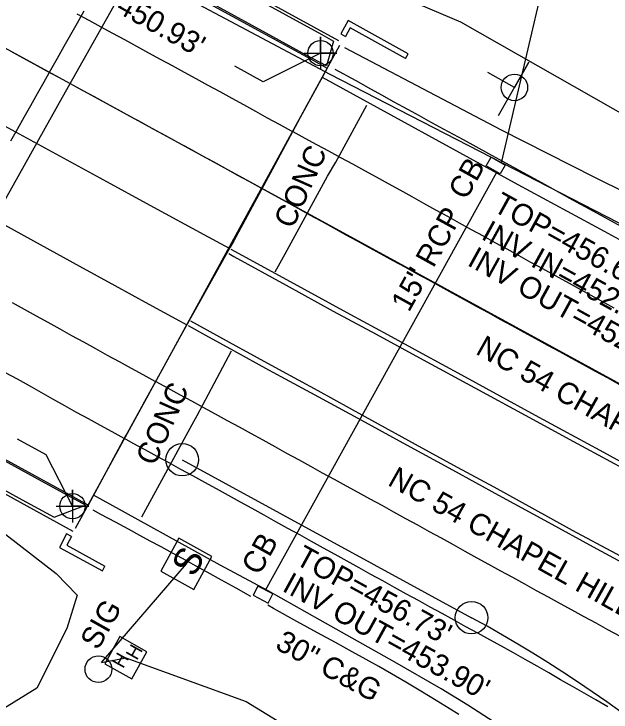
# Model space of a CAD drawing. Extents: x 2074109 to 2077820, y 741079 to 746031.
# Drawn here: x 2075614.7 to 2075724.7, y 743223.8 to 743352.5 of the extents above; entities that cross this region are included whole.
import ezdxf

# ---------------------------------------------------------------- set-up
doc = ezdxf.new("R2010")
doc.units = 0
for name, color, linetype in [('Exist Guardrail', 7, 'Continuous'), ('Exist Horizontal Alignment', 7, 'Continuous'), ('Exist Horizontal Alignment Point', 7, 'Continuous'), ('Exist Roads Change in Surface', 7, 'Continuous'), ('Exist Roads Change in Surface Text', 7, 'Continuous'), ('Exist Roads Curbs', 7, 'Continuous'), ('Exist Roads Curbs Text', 7, 'Continuous'), ('Exist Roads EOP', 7, 'Continuous'), ('Exist Roads EOP Other', 7, 'Continuous'), ('Exist Roads EOP Text', 7, 'Continuous'), ('Exist Roads EOT', 7, 'Continuous'), ('Exist Structure Major Bridge Seam', 7, 'Continuous'), ('Exist Structure Major Bridge Seat Cogo Point CELL', 7, 'Continuous'), ('Exist Structure Major Bridge Seat Leader', 7, 'Continuous'), ('Exist Structure Major Bridge Seat Top Elevation', 7, 'Continuous'), ('Exist Structure Major Deck Tunnel Box Culvert', 7, 'Continuous'), ('Exist Structure Minor Catch Basin', 7, 'Continuous'), ('Exist Structure Minor Catch Basin Text', 7, 'Continuous'), ('Exist Structure Minor Catch Basin Top Elevation', 7, 'Continuous'), ('Exist Structure Minor Head and End Wall', 7, 'Continuous'), ('Exist Structure Minor Pipes RCP 15 Inch', 7, 'Continuous'), ('Exist Structure Minor Pipes RCP 15 Inch Invert', 7, 'Continuous'), ('Exist Structure Minor Pipes RCP 15 Inch Text', 7, 'Continuous'), ('Exist Utilities Other Pole CELL', 7, 'Continuous'), ('Exist Utilities Other Pole Text', 7, 'Continuous'), ('Exist Utilities Other Traffic Signal Box CELL', 7, 'Continuous'), ('Exist Utilities Power Joint Use Telephone CELL', 7, 'Continuous'), ('Exist Utilities Power UG Cable SUE LOS B', 7, 'Continuous'), ('Exist Utilities Telephone Hand Hole CELL', 7, 'Continuous'), ('Exist Utilities Telephone UG Conduit SUE LOS B', 7, 'Continuous'), ('Exist Utilities Telephone UG FO SUE LOS B', 7, 'Continuous'), ('Exist Vegetation Hedge Row', 7, 'Continuous')]:
    doc.layers.add(name, color=color, linetype=linetype)

msp = doc.modelspace()

# ---------------------------------------------------------------- linework, layer by layer
at = {"layer": 'Exist Guardrail'}
msp.add_lwpolyline([(2075675.59, 743346.34), (2075704.44, 743331.16), (2075721.66, 743322.46), (2075751.09, 743307.88), (2075776.14, 743295.58), (2075797.03, 743285.32), (2075804.16, 743282.07), (2075827.75, 743270.09), (2075854.36, 743257.13)], dxfattribs=at)
at = {"layer": 'Exist Horizontal Alignment'}
for p, q in [((2074769.18, 743807.11), (2075920.37, 743178.35)), ((2075645.69, 743270.35), (2075699.02, 743241.23))]:
    msp.add_line(p, q, dxfattribs=at)
msp.add_arc((2075576.49, 743016.9), 255.61, 37.9648, 61.3572, dxfattribs=at)
at = {"layer": 'Exist Horizontal Alignment Point'}
for centre in [(2075645.69, 743270.35), (2075699.02, 743241.23)]:
    msp.add_circle(centre, 3, dxfattribs=at)
at = {"layer": 'Exist Roads Change in Surface'}
for points in [[(2075662.84, 743305.01), (2075664.67, 743308.32), (2075672.49, 743322.6), (2075673.97, 743325.17), (2075676.29, 743329.4), (2075679.68, 743335.73)], [(2075638.22, 743259.85), (2075641.93, 743266.58), (2075647.49, 743276.83), (2075648.41, 743278.5), (2075651.59, 743284.4), (2075654.76, 743290.4)]]:
    msp.add_lwpolyline(points, dxfattribs=at)
at = {"layer": 'Exist Roads Curbs'}
for points in [[(2075673.81, 743342.37), (2075677.68, 743340.23), (2075680.38, 743338.69), (2075682.52, 743337.53), (2075684.59, 743336.39), (2075686.42, 743335.39), (2075688.01, 743334.51), (2075689.36, 743333.78), (2075691.07, 743332.84), (2075693.77, 743331.36), (2075697.45, 743329.35), (2075702.11, 743326.8), (2075707.27, 743323.98), (2075712.44, 743321.14), (2075717.63, 743318.28), (2075722.83, 743315.42), (2075727.74, 743312.71)], [(2075654.25, 743308.34), (2075655.19, 743307.82), (2075664.86, 743302.5), (2075673.53, 743297.75), (2075681.41, 743293.47), (2075690.07, 743288.77), (2075699.59, 743283.6), (2075708.87, 743278.57), (2075717.82, 743273.73), (2075726.89, 743268.81), (2075736.11, 743263.78), (2075745.21, 743258.83), (2075754.13, 743253.98), (2075762.87, 743249.21), (2075771.53, 743244.46), (2075780.61, 743239.45), (2075790.07, 743234.2)], [(2075787.48, 743219.36), (2075778.16, 743224.43), (2075768.48, 743229.7), (2075758.64, 743235.04), (2075749.64, 743239.94), (2075741.83, 743244.22), (2075733.99, 743248.48), (2075725.65, 743252.97), (2075717.6, 743257.33), (2075710.16, 743261.43), (2075703.15, 743265.28), (2075696.44, 743268.94), (2075688.69, 743273.18), (2075679.42, 743278.27), (2075670.77, 743283.02), (2075663.5, 743286.98), (2075655.6, 743291.3), (2075647.27, 743295.9)], [(2075658.34, 743245.15), (2075655.62, 743246.66), (2075652.94, 743248.14), (2075650.3, 743249.6), (2075648.13, 743250.79), (2075646.41, 743251.74), (2075644.01, 743253.05), (2075641.8, 743254.26), (2075639.78, 743255.36), (2075637.9, 743256.38), (2075635.79, 743257.52), (2075633.39, 743258.82), (2075630.71, 743260.27), (2075629.25, 743261.05)], [(2075696.65, 743223.4), (2075694.91, 743224.48), (2075692.47, 743225.99), (2075689.69, 743227.69), (2075686.9, 743229.34), (2075684.25, 743230.88), (2075681.92, 743232.22), (2075679.61, 743233.52), (2075677.02, 743234.94), (2075673.91, 743236.63), (2075670.59, 743238.46), (2075666.83, 743240.53), (2075662.53, 743242.92), (2075661.45, 743243.53)]]:
    msp.add_lwpolyline(points, dxfattribs=at)
at = {"layer": 'Exist Roads EOP'}
for points in [[(2075753.6, 743572.88), (2075735, 743538.43), (2075725.37, 743520.68), (2075717.94, 743506.9), (2075709.15, 743490.9), (2075700.01, 743474.45), (2075689.28, 743455.36), (2075673.57, 743427.2), (2075652.59, 743389.13), (2075637.45, 743361.85), (2075623.56, 743337.14), (2075608.64, 743310.49)], [(2075671.47, 743340.84), (2075707.56, 743321.09), (2075723.47, 743312.47), (2075730.21, 743308.81), (2075743.71, 743301.44), (2075766.03, 743289.22), (2075790.82, 743275.61), (2075815.54, 743262.07), (2075837.82, 743249.91), (2075860.86, 743237.35), (2075880.58, 743226.64)], [(2075654.39, 743309.26), (2075649.75, 743311.78), (2075640.45, 743316.83), (2075630.57, 743322.23), (2075621.09, 743327.41), (2075613, 743331.84)], [(2075611.07, 743314.6), (2075619.49, 743310), (2075626.76, 743306.02), (2075633.29, 743302.45), (2075639.51, 743299.05), (2075645.17, 743295.96), (2075646.51, 743295.21)], [(2075781.49, 743239.92), (2075765.03, 743248.9), (2075749.52, 743257.36), (2075738.62, 743263.32), (2075730.34, 743267.84), (2075722.71, 743272.02), (2075715.91, 743275.73), (2075710.13, 743278.86), (2075704.26, 743282.05), (2075697.19, 743285.91), (2075689.95, 743289.87), (2075683.57, 743293.35), (2075676.76, 743297.07), (2075668.19, 743301.75), (2075658.86, 743306.83), (2075654.68, 743309.1)], [(2075646.8, 743295.06), (2075650, 743293.28), (2075655.11, 743290.46), (2075661.6, 743286.92), (2075669.3, 743282.74), (2075678.05, 743277.98), (2075687.05, 743273.07), (2075695.48, 743268.46), (2075703.96, 743263.83), (2075713.12, 743258.84), (2075721.44, 743254.3), (2075727.43, 743251.02), (2075733.33, 743247.78), (2075741.41, 743243.37), (2075750.46, 743238.44), (2075759.26, 743233.65), (2075768, 743228.89), (2075776.89, 743224.04), (2075786.29, 743218.9)], [(2075703.2, 743221.94), (2075698.33, 743225.08), (2075693.38, 743228.09), (2075684.89, 743233), (2075671.13, 743240.79), (2075661.52, 743246.15), (2075652.66, 743250.93), (2075632.32, 743262.13), (2075629.36, 743263.8)]]:
    msp.add_lwpolyline(points, dxfattribs=at)
at = {"layer": 'Exist Roads EOP Other'}
for points in [[(2075613.42, 743380.47), (2075627.96, 743372.52), (2075643.51, 743364.05), (2075658.13, 743356.03), (2075671.42, 743348.72), (2075673.57, 743347.48), (2075672.26, 743342.96), (2075668.5, 743344.94), (2075661.17, 743349), (2075652.74, 743353.59), (2075641.93, 743359.53), (2075635.06, 743363.28), (2075619.2, 743371.98), (2075608.74, 743377.69)], [(2075602.54, 743270.44), (2075616.2, 743262.96), (2075622.09, 743259.78), (2075627.88, 743261.98), (2075618.54, 743267.07), (2075601.14, 743276.62)]]:
    msp.add_lwpolyline(points, dxfattribs=at)
at = {"layer": 'Exist Roads EOT'}
for points in [[(2075627.56, 743353.02), (2075626.32, 743350.85), (2075625.09, 743348.67), (2075623.86, 743346.5), (2075622.63, 743344.32), (2075621.41, 743342.14), (2075620.18, 743339.96), (2075618.96, 743337.78), (2075617.73, 743335.6), (2075616.51, 743333.42), (2075615.28, 743331.24), (2075614.06, 743329.06)], [(2075626.26, 743352.55), (2075628.46, 743351.36), (2075630.66, 743350.17), (2075632.85, 743348.97), (2075635.05, 743347.78), (2075637.24, 743346.58), (2075639.44, 743345.38), (2075641.63, 743344.19), (2075643.83, 743342.99), (2075646.02, 743341.8), (2075648.22, 743340.6), (2075650.41, 743339.4), (2075652.61, 743338.21), (2075654.8, 743337.01), (2075656.99, 743335.8), (2075659.18, 743334.6), (2075661.37, 743333.39), (2075663.57, 743332.2), (2075665.77, 743331), (2075666.03, 743330.86)], [(2075614.09, 743345.68), (2075616.28, 743344.46), (2075618.47, 743343.26), (2075620.66, 743342.06), (2075622.86, 743340.87), (2075625.05, 743339.67), (2075627.25, 743338.48), (2075629.45, 743337.28), (2075631.64, 743336.09), (2075633.84, 743334.89), (2075636.03, 743333.69), (2075638.23, 743332.5), (2075640.42, 743331.3), (2075642.62, 743330.11), (2075644.81, 743328.91), (2075647.01, 743327.71), (2075649.2, 743326.51), (2075651.39, 743325.3), (2075653.58, 743324.1), (2075655.77, 743322.89), (2075657.96, 743321.68), (2075660.15, 743320.48), (2075660.34, 743320.37)], [(2075666.06, 743330.84), (2075668.26, 743329.65), (2075670.46, 743328.46), (2075672.65, 743327.26), (2075674.85, 743326.07), (2075677.05, 743324.88), (2075679.25, 743323.68), (2075681.44, 743322.49), (2075683.64, 743321.29), (2075685.82, 743320.07), (2075688, 743318.85), (2075690.18, 743317.63), (2075692.37, 743316.42), (2075694.56, 743315.22), (2075696.75, 743314.01), (2075698.94, 743312.81), (2075701.13, 743311.6), (2075703.32, 743310.4), (2075705.51, 743309.2), (2075707.71, 743307.99), (2075709.9, 743306.79), (2075712.09, 743305.58), (2075714.28, 743304.38), (2075716.47, 743303.18), (2075718.66, 743301.97), (2075720.85, 743300.77), (2075723.04, 743299.57), (2075725.24, 743298.36)], [(2075660.41, 743320.33), (2075662.6, 743319.13), (2075664.79, 743317.92), (2075666.98, 743316.72), (2075669.17, 743315.51), (2075671.36, 743314.31), (2075673.55, 743313.1), (2075675.74, 743311.89), (2075677.93, 743310.69), (2075680.12, 743309.49), (2075682.31, 743308.29), (2075684.51, 743307.09), (2075686.7, 743305.89), (2075688.89, 743304.69), (2075691.08, 743303.48), (2075693.28, 743302.28), (2075695.47, 743301.08), (2075697.66, 743299.88), (2075699.86, 743298.68), (2075702.05, 743297.48), (2075704.24, 743296.28), (2075706.43, 743295.08), (2075708.63, 743293.88), (2075710.82, 743292.68), (2075713.01, 743291.48), (2075715.21, 743290.28), (2075717.4, 743289.08), (2075719.59, 743287.87), (2075721.78, 743286.68), (2075723.98, 743285.48), (2075726.18, 743284.29)], [(2075614.36, 743299.31), (2075616.55, 743298.1), (2075618.74, 743296.9), (2075620.93, 743295.7), (2075623.12, 743294.49), (2075625.3, 743293.27), (2075627.49, 743292.06), (2075629.67, 743290.84), (2075631.86, 743289.64), (2075634.06, 743288.44), (2075636.26, 743287.25), (2075638.45, 743286.05), (2075640.65, 743284.85), (2075640.77, 743284.79)], [(2075635, 743274.27), (2075632.8, 743275.47), (2075630.61, 743276.67), (2075628.42, 743277.87), (2075626.22, 743279.07), (2075624.04, 743280.28), (2075621.86, 743281.51), (2075619.68, 743282.74), (2075617.51, 743283.97), (2075615.32, 743285.17), (2075613.13, 743286.38)], [(2075640.8, 743284.77), (2075643, 743283.57), (2075645.2, 743282.38), (2075647.39, 743281.18), (2075649.59, 743279.98), (2075651.78, 743278.79), (2075653.98, 743277.59), (2075656.17, 743276.4), (2075658.37, 743275.2), (2075660.55, 743273.99), (2075662.74, 743272.78), (2075664.93, 743271.57), (2075667.12, 743270.36), (2075669.31, 743269.16), (2075671.5, 743267.96), (2075673.69, 743266.75), (2075675.88, 743265.55), (2075678.08, 743264.35), (2075680.27, 743263.14), (2075682.46, 743261.94), (2075684.65, 743260.74), (2075686.84, 743259.53), (2075689.03, 743258.33), (2075691.22, 743257.13), (2075693.41, 743255.92), (2075695.6, 743254.71), (2075697.79, 743253.49), (2075699.97, 743252.28), (2075702.16, 743251.07), (2075704.35, 743249.87), (2075706.55, 743248.67), (2075708.74, 743247.47), (2075710.93, 743246.27), (2075713.13, 743245.07), (2075715.32, 743243.87), (2075717.51, 743242.67), (2075719.7, 743241.47), (2075721.9, 743240.27), (2075724.09, 743239.07), (2075726.28, 743237.87)], [(2075724.1, 743224.82), (2075721.93, 743226.07), (2075719.76, 743227.31), (2075717.59, 743228.55), (2075715.42, 743229.79), (2075713.25, 743231.04), (2075711.08, 743232.28), (2075708.91, 743233.52), (2075706.74, 743234.76), (2075704.55, 743235.96), (2075702.36, 743237.16), (2075700.17, 743238.37), (2075697.98, 743239.57), (2075695.78, 743240.77), (2075693.59, 743241.97), (2075691.4, 743243.18), (2075689.21, 743244.38), (2075687.02, 743245.59), (2075684.83, 743246.8), (2075682.65, 743248.01), (2075680.46, 743249.22), (2075678.27, 743250.43), (2075676.08, 743251.64), (2075673.9, 743252.85), (2075671.71, 743254.06), (2075669.52, 743255.27), (2075667.33, 743256.48), (2075665.15, 743257.69), (2075662.96, 743258.9), (2075660.77, 743260.11), (2075658.59, 743261.33), (2075656.4, 743262.54), (2075654.21, 743263.75), (2075652.03, 743264.96), (2075649.83, 743266.16), (2075647.64, 743267.36), (2075645.45, 743268.56), (2075643.25, 743269.76), (2075641.06, 743270.96), (2075638.86, 743272.16), (2075636.67, 743273.36), (2075635.02, 743274.26)]]:
    msp.add_lwpolyline(points, dxfattribs=at)
at = {"layer": 'Exist Structure Major Bridge Seam'}
msp.add_line((2075674.68, 743346.69), (2075625.97, 743257.64), dxfattribs=at)
at = {"layer": 'Exist Structure Major Bridge Seat Cogo Point CELL'}
for points in [[(2075668.18, 743345.3), (2075674.18, 743345.3), (2075671.18, 743345.3), (2075671.18, 743348.3), (2075671.18, 743342.3)], [(2075622.46, 743261.78), (2075628.46, 743261.78), (2075625.46, 743261.78), (2075625.46, 743264.78), (2075625.46, 743258.78)]]:
    msp.add_lwpolyline(points, dxfattribs=at)
for centre in [(2075671.18, 743345.3), (2075625.46, 743261.78)]:
    msp.add_circle(centre, 2.34, dxfattribs=at)
at = {"layer": 'Exist Structure Major Bridge Seat Leader'}
for points in [[(2075671.18, 743345.3), (2075660.59, 743339.99), (2075655.36, 743342.92)], [(2075625.46, 743261.78), (2075620.58, 743271.22), (2075615.35, 743274.15)]]:
    msp.add_lwpolyline(points, dxfattribs=at)
at = {"layer": 'Exist Structure Major Deck Tunnel Box Culvert'}
for p, q in [((2075449.46, 743471.22), (2075674.49, 743347.61)), ((2075625.56, 743257.09), (2075399.85, 743381.42))]:
    msp.add_line(p, q, dxfattribs=at)
msp.add_lwpolyline([(2075613.19, 743374.96), (2075627.29, 743367.22), (2075641.78, 743359.29), (2075661.76, 743348.35), (2075669.86, 743343.91), (2075672.4, 743342.55), (2075671.61, 743341.08), (2075667.43, 743333.41), (2075663.22, 743325.62), (2075663.16, 743325.51), (2075655.17, 743310.71), (2075654.55, 743309.54), (2075645.71, 743293.8), (2075640.94, 743285.06), (2075638.76, 743281.09), (2075638.26, 743280.18), (2075635.54, 743275.22), (2075635.26, 743274.73), (2075631.66, 743268.09), (2075628.36, 743261.94), (2075623.93, 743264.43), (2075607.03, 743273.66)], dxfattribs=at)
at = {"layer": 'Exist Structure Minor Catch Basin'}
for points in [[(2075702.6, 743326.11), (2075705.18, 743324.66), (2075704.29, 743323.07), (2075701.71, 743324.53)], [(2075658.74, 743245.39), (2075661.51, 743243.93), (2075662.39, 743245.6), (2075659.61, 743247.06)]]:
    msp.add_lwpolyline(points, close=True, dxfattribs=at)
at = {"layer": 'Exist Structure Minor Head and End Wall'}
for points in [[(2075686.82, 743344.31), (2075687.31, 743345.18), (2075676.27, 743351.3), (2075674.91, 743348.84), (2075675.78, 743348.35)], [(2075686.82, 743344.31), (2075676.66, 743349.94), (2075675.78, 743348.35)], [(2075625.26, 743256.22), (2075624.37, 743256.69), (2075623.04, 743254.19), (2075630.97, 743249.86), (2075631.45, 743250.73)], [(2075625.26, 743256.22), (2075624.39, 743254.59), (2075631.45, 743250.73)]]:
    msp.add_lwpolyline(points, dxfattribs=at)
at = {"layer": 'Exist Structure Minor Pipes RCP 15 Inch'}
for p, q in [((2075704.51, 743325.08), (2075745.34, 743499.91)), ((2075661.01, 743246.29), (2075703.66, 743323.38))]:
    msp.add_line(p, q, dxfattribs=at)
at = {"layer": 'Exist Utilities Other Pole CELL'}
msp.add_circle((2075630.23, 743231.73), 2.46, dxfattribs=at)
at = {"layer": 'Exist Utilities Other Traffic Signal Box CELL'}
msp.add_line((2075646.45, 743251.14), (2075646.45, 743251.14), dxfattribs=at)
msp.add_lwpolyline([(2075647.81, 743246.42), (2075651.17, 743252.5), (2075645.09, 743255.86), (2075641.73, 743249.78), (2075647.81, 743246.42)], dxfattribs=at)
at = {"layer": 'Exist Utilities Power Joint Use Telephone CELL'}
msp.add_line((2075706.91, 743338.97), (2075706.91, 743338.97), dxfattribs=at)
msp.add_lwpolyline([(2075704, 743333.8), (2075709.58, 743343.66), (2075706.92, 743338.96), (2075702, 743341.73)], dxfattribs=at)
msp.add_circle((2075706.9, 743338.98), 2.45, dxfattribs=at)
at = {"layer": 'Exist Utilities Power UG Cable SUE LOS B'}
msp.add_line((2075630.78, 743232.97), (2075646.45, 743251.14), dxfattribs=at)
at = {"layer": 'Exist Utilities Telephone Hand Hole CELL'}
for p, q in [((2075634.19, 743237.73), (2075631.4, 743232.74)), ((2075639.19, 743234.93), (2075634.19, 743237.73)), ((2075636.39, 743229.94), (2075639.19, 743234.93)), ((2075635.29, 743233.83), (2075635.29, 743233.83)), ((2075631.4, 743232.74), (2075636.39, 743229.94))]:
    msp.add_line(p, q, dxfattribs=at)
at = {"layer": 'Exist Utilities Telephone UG Conduit SUE LOS B'}
for points in [[(2074852.23, 743796.93), (2074858.98, 743788.14), (2074871.16, 743780.09), (2074884.61, 743773.35), (2074910.14, 743759.3), (2074929.12, 743745.39), (2074958.42, 743728.87), (2074997.61, 743706.69), (2075052.29, 743677.02), (2075084.82, 743660.77), (2075107.9, 743645.87), (2075165.73, 743622.21), (2075198.81, 743604.97), (2075246.84, 743581.99), (2075289.9, 743561.06), (2075322.06, 743548.08), (2075339.73, 743539.52), (2075355.79, 743530.19), (2075360.13, 743528.64), (2075373.71, 743515.02), (2075393.05, 743495.87), (2075443.09, 743463.69), (2075672.89, 743341.39)], [(2075672.89, 743341.39), (2075736.54, 743308.65), (2075796.69, 743278.05), (2075867.04, 743238.5), (2075921.9, 743209.46), (2075960.48, 743187.73), (2076008.51, 743166.58), (2076026.12, 743160.68), (2076048.83, 743145.45), (2076053.46, 743153.14), (2076083.51, 743134.83), (2076100.14, 743126.62), (2076153.6, 743096.75), (2076227.57, 743057.65), (2076265.35, 743038.75), (2076325.02, 743012.99), (2076370.03, 742993.2), (2076407.51, 742976.75), (2076444.05, 742959.06)]]:
    msp.add_lwpolyline(points, dxfattribs=at)
at = {"layer": 'Exist Utilities Telephone UG FO SUE LOS B'}
msp.add_lwpolyline([(2075630.78, 743232.97), (2075635.29, 743233.83), (2075657.45, 743225.75), (2075673.52, 743215.95), (2075693.1, 743201.17), (2075728.14, 743175.6), (2075752.04, 743152.31), (2075757.1, 743150.97)], dxfattribs=at)
at = {"layer": 'Exist Vegetation Hedge Row'}
for points in [[(2075739.04, 743453.34), (2075734.47, 743430.66), (2075722.82, 743397.44), (2075719.78, 743378.61), (2075722.57, 743368.36), (2075748.65, 743351.81), (2075768.88, 743333.68), (2075777.94, 743321.07), (2075779.48, 743315.18), (2075777.23, 743310.85), (2075770.98, 743308.92), (2075697.04, 743350.99), (2075685.33, 743356.04), (2075665.36, 743361.84), (2075652.63, 743369.54), (2075652.52, 743377.85), (2075679.93, 743422.09), (2075699.35, 743452.58), (2075708.86, 743465.58), (2075717.23, 743468.68), (2075728.23, 743463.53), (2075735.99, 743459.68), (2075739.04, 743453.34)], [(2075595.65, 743268.43), (2075611.18, 743258.02), (2075622.45, 743249.4), (2075626.3, 743245.39), (2075624.42, 743239.23), (2075618.91, 743228.23), (2075599.21, 743216.16), (2075579.52, 743213.37), (2075572.07, 743221.31), (2075576.66, 743238.65), (2075589.87, 743266.67), (2075595.65, 743268.43)]]:
    msp.add_lwpolyline(points, dxfattribs=at)

# ---------------------------------------------------------------- texts
at = {"layer": 'Exist Roads Change in Surface Text'}
for p in [(2075666.08, 743312.74), (2075640.62, 743269.02)]:
    msp.add_text('CONC', height=4, rotation=66.0514, dxfattribs=at).set_placement(p)
at = {"layer": 'Exist Roads Curbs Text'}
msp.add_text('30" C&G', height=4, rotation=331.3198, dxfattribs=at).set_placement((2075662.61, 743235.61))
at = {"layer": 'Exist Roads EOP Text'}
for p in [(2075699.56, 743289.96), (2075683.35, 743265.77)]:
    msp.add_text("NC 54 CHAPEL HILL RD 36' BST", height=4, rotation=330.6958, dxfattribs=at).set_placement(p)
at = {"layer": 'Exist Structure Major Bridge Seat Top Elevation'}
msp.add_text("SEAT=450.93'", height=4, rotation=330.742, dxfattribs=at).set_placement((2075618.34, 743361.37))
at = {"layer": 'Exist Structure Minor Catch Basin Text'}
for p in [(2075698, 743318.04), (2075659.87, 743248.85)]:
    msp.add_text('CB', height=4, rotation=60.742, dxfattribs=at).set_placement(p)
at = {"layer": 'Exist Structure Minor Catch Basin Top Elevation'}
for s, rotation, p in [("TOP=456.63'", 331.1716, (2075702.74, 743316.33)), ("TOP=456.73'", 331.2426, (2075666.27, 743251.25))]:
    msp.add_text(s, height=4, rotation=rotation, dxfattribs=at).set_placement(p)
at = {"layer": 'Exist Structure Minor Pipes RCP 15 Inch Invert'}
for s, rotation, p in [("INV IN=452.87'", 331.1716, (2075700.58, 743311.14)), ("INV OUT=452.55'", 331.1716, (2075698.02, 743306.29)), ("INV OUT=453.90'", 331.2426, (2075663.9, 743246.26))]:
    msp.add_text(s, height=4, rotation=rotation, dxfattribs=at).set_placement(p)
at = {"layer": 'Exist Structure Minor Pipes RCP 15 Inch Text'}
msp.add_text('15" RCP', height=4, rotation=61.0446, dxfattribs=at).set_placement((2075687.47, 743297.39))
at = {"layer": 'Exist Utilities Other Pole Text'}
msp.add_text('SIG', height=4, rotation=60.5812, dxfattribs=at).set_placement((2075630.16, 743235.08))
at = {"layer": 'Exist Utilities Other Traffic Signal Box CELL'}
msp.add_text('S', height=5, rotation=61.1015, dxfattribs=at).set_placement((2075647.85, 743248.5))
at = {"layer": 'Exist Utilities Telephone Hand Hole CELL'}
for p in [(2075637.33, 743233.25), (2075634.79, 743231.73)]:
    msp.add_text('H', height=2.5, rotation=60.7411, dxfattribs=at).set_placement(p)

doc.saveas('drawing.dxf')
